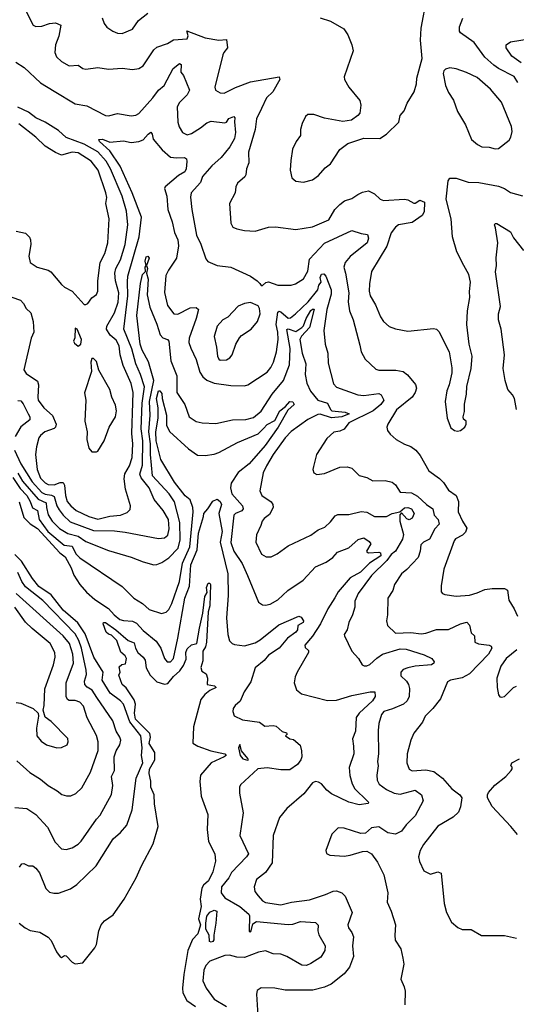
# Model space of a CAD drawing. Extents: x 1246230 to 1426786, y 660032 to 763141.
# Tile 500 of 566: x 1342157 to 1345444, y 736619 to 743131. Entities that reach past the tile are written whole.
import ezdxf

# ---------------------------------------------------------------- set-up
doc = ezdxf.new("R2010")
doc.units = 0

msp = doc.modelspace()

# ---------------------------------------------------------------- linework, layer by layer
at = {"layer": '0CON10XD'}
for points in [[(1344146.4, 743143.6), (1344215, 743122.5), (1344301.7, 743071.7), (1344330, 743030), (1344355.7, 742965), (1344364.2, 742925), (1344304.1, 742754.1), (1344308, 742735), (1344335.9, 742685.9), (1344407.3, 742597.3), (1344416, 742565), (1344407.3, 742512.7), (1344395, 742496.7), (1344353.6, 742466.4), (1344295, 742456.7), (1344175, 742480), (1344105, 742503.8), (1344065, 742503.3), (1344048.3, 742491.7), (1344026, 742444), (1344016.7, 742405), (1344016.2, 742365), (1343986.2, 742325), (1343963.8, 742275), (1343951.2, 742198.8), (1343948, 742135), (1343957.5, 742085), (1343984.1, 742064.1), (1344035, 742056.7), (1344095, 742071.2), (1344135, 742100), (1344178.8, 742151.2), (1344213.2, 742176.8), (1344277, 742273), (1344328.6, 742311.4), (1344435, 742347.5), (1344540, 742345), (1344585, 742373.8), (1344665.8, 742454.2), (1344675, 742497.5), (1344701.2, 742528.8), (1344720.7, 742579.3), (1344766.9, 742655), (1344783, 742707), (1344784.5, 742745.5), (1344820.8, 742875), (1344810, 742995), (1344814.4, 743075), (1344852.5, 743275)], [(1342200.8, 743185), (1342245.8, 743095.8), (1342265, 743086.2), (1342305, 743089.2), (1342355, 743105.7), (1342395, 743110), (1342430, 743095), (1342417.1, 743022.9), (1342394.7, 742965), (1342389.6, 742915), (1342400, 742885), (1342434.5, 742854.5), (1342485, 742826), (1342545, 742830), (1342575, 742809.2), (1342595, 742803.1), (1342675, 742815.7), (1342745, 742804), (1342835, 742810.9), (1342905, 742802.5), (1342945, 742808.5), (1342973.9, 742826.1), (1343045, 742931.4), (1343065, 742948.9), (1343135, 742973.5), (1343175, 742997.5), (1343266.7, 743005), (1343273.3, 743025), (1343263.3, 743056.7), (1343385, 743010.6), (1343475, 742996.2), (1343525, 743000), (1343532, 742945), (1343507.5, 742915), (1343502.1, 742897.9), (1343447.8, 742685), (1343452.2, 742665), (1343485, 742646.8), (1343510, 742645), (1343585, 742682.9), (1343685, 742721.2), (1343875, 742753.8), (1343879.2, 742735), (1343832.3, 742655), (1343791.1, 742615), (1343757.2, 742542.8), (1343725.4, 742475), (1343716.2, 742405), (1343671.6, 742255), (1343673.8, 742185), (1343658.5, 742145), (1343654.5, 742105), (1343648, 742092), (1343599.4, 742050.6), (1343588.5, 742025), (1343582.5, 741985), (1343545.6, 741915), (1343554.2, 741785), (1343568.8, 741758.8), (1343595, 741747.1), (1343645, 741737.1), (1343715, 741731.4), (1343805, 741758.6), (1343850.5, 741760.5), (1343985, 741743.1), (1344095, 741760.4), (1344203.6, 741806.4), (1344242.5, 741875), (1344275, 741908), (1344307.3, 741932.7), (1344355, 741947.5), (1344395.8, 741974.2), (1344425, 741991.2), (1344465, 741998.8), (1344505, 741980), (1344543.8, 741945), (1344565, 741935.7), (1344705, 741943.8), (1344725, 741940), (1344765, 741916.7), (1344775, 741916.7), (1344805, 741936.7), (1344836.7, 741925), (1344835, 741860), (1344820, 741835), (1344755, 741789.4), (1344665, 741773.3), (1344645, 741758.6), (1344615, 741721.2), (1344587.2, 741632.8), (1344484.5, 741465), (1344471.5, 741385), (1344470.4, 741335), (1344477.8, 741305), (1344513.1, 741245), (1344545, 741165.7), (1344565, 741135.6), (1344602.7, 741102.7), (1344645, 741085.6), (1344725, 741070.6), (1344895, 741088.6), (1344915, 741084), (1344931.7, 741068.3), (1345000, 740935), (1345018.3, 740828.3), (1345018.1, 740795), (1344999.2, 740715), (1344983.2, 740676.8), (1344972, 740605), (1344985.9, 740495.9), (1345011.3, 740431.3), (1345035, 740413.8), (1345055, 740408.8), (1345075, 740413.8), (1345102.5, 740435), (1345112.5, 740455), (1345112.5, 740475), (1345095, 740490), (1345092.5, 740505), (1345100.7, 740539.3), (1345101.2, 740588.8), (1345114, 740655), (1345116.1, 740706.1), (1345144.3, 740825), (1345151.4, 740905), (1345131.9, 740985), (1345115.6, 741115), (1345120, 741205), (1345137, 741293), (1345134.3, 741334.3), (1345140.5, 741395), (1345128.8, 741445), (1345096.5, 741505), (1345051.1, 741595), (1345020.9, 741695), (1345013.1, 741815), (1344979.6, 741945), (1344994, 742065), (1345005, 742083.8), (1345045, 742083.3), (1345125.7, 742055.7), (1345195, 742054), (1345325, 742029.2), (1345365, 742015.7), (1345405, 741987.5), (1345485, 741965.8)], [(1342702.7, 743142.7), (1342716.9, 743105), (1342735, 743081.4), (1342774.6, 743054.6), (1342805, 743042.5), (1342835, 743040.5), (1342905, 743068), (1342944.4, 743125.6), (1343005.3, 743174.7)], [(1345454.1, 742715), (1345429.1, 742755), (1345325, 742808.4), (1345295, 742830.7), (1345235, 742883.6), (1345165, 742980), (1345075, 743044.2), (1345067.5, 743055), (1345068.1, 743085), (1345089.3, 743140.7)], [(1345475.9, 742845), (1345415, 742890.5), (1345376.7, 742945), (1345376.2, 742965), (1345405, 742984), (1345555, 743008.5)], [(1342130.9, 742850.9), (1342187.3, 742815), (1342295, 742713.1), (1342385, 742658.9), (1342525, 742574.6), (1342602, 742562), (1342725, 742497.3), (1342745, 742494.6), (1342805, 742510.6), (1342895, 742494.5), (1342925, 742500.5), (1342945, 742511.4), (1343039.4, 742615), (1343075, 742664.3), (1343113.7, 742696.3), (1343172.6, 742807.4), (1343215, 742841.2), (1343226.2, 742835), (1343224.4, 742785), (1343241.7, 742761.7), (1343280.8, 742665), (1343266.7, 742635), (1343216, 742584), (1343199.7, 742555), (1343204.2, 742454.2), (1343211.8, 742421.8), (1343234.6, 742384.6), (1343265, 742369.6), (1343295, 742378.4), (1343353.1, 742416.9), (1343395, 742448.2), (1343425, 742460.9), (1343515, 742450), (1343525, 742454.2), (1343541.5, 742478.5), (1343575, 742491.9), (1343582.2, 742482.2), (1343579.1, 742455), (1343585.9, 742385), (1343578.6, 742345), (1343548.9, 742291.1), (1343490.3, 742219.8), (1343428.5, 742165), (1343367.5, 742095), (1343354.4, 742055), (1343292.9, 741985), (1343288, 741958), (1343295.6, 741875), (1343326.5, 741705), (1343357, 741647), (1343389.5, 741549.5), (1343401.7, 741531.7), (1343464.4, 741504.4), (1343555, 741494.2), (1343685, 741435.8), (1343730, 741405), (1343745.8, 741385.8), (1343755, 741373.3), (1343765, 741373.3), (1343786.2, 741393.8), (1343802.9, 741397.1), (1343865, 741374.2), (1343955, 741376.2), (1343982.5, 741385), (1344035, 741416.2), (1344065, 741468.8), (1344075, 741546.9), (1344175, 741654.1), (1344355, 741737.5), (1344416.3, 741716.3), (1344459.3, 741709.3), (1344466.7, 741686.7), (1344456.2, 741655), (1344344.7, 741565), (1344311.5, 741525), (1344302.5, 741495), (1344314.6, 741454.6), (1344336, 741325), (1344332.1, 741265), (1344339.1, 741205), (1344363.3, 741145), (1344408.6, 740978.6), (1344417.3, 740935), (1344444.4, 740885), (1344515, 740820), (1344535, 740813.3), (1344647.1, 740812.9), (1344695, 740804.3), (1344723.2, 740783.2), (1344777.7, 740717.7), (1344782.9, 740695), (1344775.5, 740665), (1344754.4, 740635), (1344650.2, 740549.8), (1344593.1, 740455), (1344587.1, 740435), (1344591.4, 740415), (1344609.3, 740389.3), (1344649.2, 740355), (1344703.4, 740323.4), (1344745, 740308.5), (1344779.4, 740285), (1344807.8, 740247.8), (1344865, 740146.2), (1344935.5, 740095.5), (1344961.1, 740071.1), (1344995, 740020), (1345046, 739985), (1345060.8, 739945), (1345060, 739875), (1345087.1, 739815), (1345117.5, 739767.5), (1345108.6, 739741.4)], [(1345305, 742276.2), (1345325, 742278.8), (1345396.4, 742333.6), (1345408.6, 742355), (1345417.4, 742392.6), (1345412.5, 742425), (1345346.7, 742586.7), (1345272.6, 742672.6), (1345185, 742749.5), (1345115, 742782.9), (1345045, 742806.9), (1345005, 742812), (1344975.9, 742804.1), (1344965, 742792.5), (1344960, 742775), (1344974.3, 742695), (1344995, 742650), (1345029.1, 742599.1), (1345054.5, 742524.5), (1345108.6, 742435), (1345147.9, 742337.9), (1345186.7, 742305), (1345215, 742290.8), (1345265, 742288), (1345305, 742276.2)], [(1342054.4, 741314.4), (1342162.5, 741275), (1342182, 741255), (1342201.2, 741221.2), (1342231.4, 741191.4), (1342247.3, 741135), (1342250.8, 741065), (1342234.4, 741025.6), (1342185.8, 740815), (1342200.7, 740790.7), (1342275, 740741.2), (1342282.5, 740715), (1342276.9, 740635), (1342280.8, 740615), (1342316.2, 740565), (1342373.6, 740513.6), (1342398.5, 740455), (1342394.6, 740435.4), (1342385, 740426.7), (1342324.2, 740405), (1342295, 740380), (1342284.4, 740365), (1342267.8, 740305), (1342262.5, 740255), (1342273.8, 740156.2), (1342295, 740099.6), (1342325, 740068.1), (1342345, 740056.2), (1342385.8, 740054.2), (1342425, 740070), (1342445, 740069.2), (1342455, 740052.5), (1342459.7, 739985), (1342471.7, 739945), (1342495, 739914.7), (1342530.8, 739885), (1342615, 739845.2), (1342675, 739828.4), (1342755, 739846.5), (1342825, 739853.9), (1342868.5, 739871.5), (1342889.1, 739890.9), (1342891.1, 739915), (1342858.7, 740025), (1342848.2, 740095), (1342853.5, 740126.5), (1342885, 740180), (1342902.2, 740235), (1342905.2, 740325), (1342899.8, 740395), (1342907.2, 740597.2), (1342908.7, 740665), (1342896.2, 740725), (1342842.6, 740845), (1342822.5, 740915), (1342814.7, 740975), (1342795, 741011.8), (1342755.5, 741045.5), (1342731.6, 741085), (1342734.7, 741105), (1342785, 741192.2), (1342808.1, 741261.9), (1342812.6, 741325), (1342790.7, 741405), (1342786, 741455), (1342794.2, 741485), (1342825, 741543.3), (1342855.6, 741645), (1342872.2, 741775), (1342865.3, 741864.8), (1342835.6, 741965), (1342757.5, 742145), (1342729.5, 742195), (1342675, 742256.6), (1342585, 742307.5), (1342465, 742351.9), (1342415, 742398.9), (1342325, 742454.3), (1342265, 742482.9), (1342215, 742519.1), (1342145, 742552.7)], [(1342135, 741732), (1342195, 741720), (1342221.7, 741691.7), (1342229.2, 741675), (1342230.6, 741645), (1342217.5, 741567.5), (1342226.7, 741525), (1342273.4, 741493.4), (1342345.5, 741475.5), (1342364.5, 741464.5), (1342435, 741378.8), (1342455, 741361.2), (1342505.8, 741335.8), (1342585, 741247.5), (1342595, 741247.5), (1342607.5, 741255), (1342635, 741292.5), (1342665, 741313.3), (1342674, 741335), (1342674.5, 741405), (1342689.5, 741525), (1342721.1, 741585), (1342740.6, 741655), (1342748.9, 741815), (1342727.8, 741915), (1342733.1, 741955), (1342726.7, 741986.7), (1342675.9, 742135), (1342630.4, 742195), (1342545, 742250.3), (1342505, 742255.4), (1342434.3, 742235.7), (1342395, 742251.8), (1342325, 742295.6), (1342264, 742355), (1342151.5, 742441.5)], [(1342123.4, 740285), (1342165, 740194.6), (1342240.5, 740075), (1342305, 740003.2), (1342325, 739992.7), (1342367.1, 739987.1), (1342385, 739978.2), (1342404, 739915), (1342418.3, 739888.3), (1342444.3, 739854.3), (1342490.8, 739810.8), (1342645, 739752.7), (1342785, 739749.8), (1342855, 739741.9), (1343075, 739699.6), (1343116, 739705), (1343137.5, 739722.5), (1343146.3, 739763.7), (1343142.6, 739825), (1343106, 739886), (1343046.6, 739956.6), (1343013.2, 740035), (1342961.6, 740101.6), (1342952.7, 740125), (1342970.3, 740185), (1342971.9, 740345), (1342961, 740425), (1342968.5, 740595), (1342983.1, 740703.1), (1342956.7, 740785), (1342925.2, 740855), (1342900.6, 740955), (1342847.1, 741085), (1342873.6, 741305), (1342871.9, 741398.1), (1342873.3, 741435), (1342948.3, 741695), (1342963.8, 741825), (1342901.7, 741985), (1342821.3, 742161.3), (1342754, 742264), (1342685.6, 742325), (1342680.9, 742339.1), (1342705, 742341.8), (1342755, 742320.6), (1342845, 742329.1), (1342895, 742318.1), (1342945, 742325.8), (1342975, 742337.1), (1343006.9, 742375), (1343025, 742386.7), (1343034.4, 742375), (1343041.7, 742341.7), (1343100.9, 742270.9), (1343155, 742221.9), (1343195, 742218.5)], [(1343195, 742218.5), (1343248.6, 742218.6), (1343261.7, 742211.7), (1343264.3, 742194.3), (1343259.3, 742145), (1343249.3, 742125), (1343208.3, 742101.7), (1343121.1, 742025), (1343116.7, 742015), (1343131.1, 741965), (1343136.8, 741875), (1343165.9, 741795), (1343182.7, 741722.7), (1343204.6, 741675), (1343208.9, 741635), (1343195.6, 741554.4), (1343141.5, 741475), (1343125, 741438.8), (1343115.8, 741325.8), (1343135, 741241.2), (1343176.7, 741185), (1343205, 741184.5), (1343285, 741226.1), (1343325, 741228.1), (1343340.6, 741215), (1343325.9, 741155), (1343278.9, 741025), (1343277.1, 740995), (1343289.5, 740959.5), (1343325, 740884.2), (1343350.5, 740800.5), (1343369.4, 740769.4), (1343395, 740746.2), (1343445, 740726.4), (1343555, 740711.4), (1343645, 740710), (1343667.5, 740715), (1343795, 740800), (1343819.9, 740830.1), (1343837.5, 740865), (1343856, 740934), (1343867.1, 741015), (1343866.7, 741065), (1343855.1, 741115), (1343865, 741197.1), (1343875, 741203.5), (1343885, 741197.9), (1343935, 741156.4), (1343950.1, 741159.9), (1343982.2, 741185), (1344067.2, 741265), (1344130, 741345), (1344138, 741375), (1344153.1, 741395), (1344145.7, 741425), (1344155, 741448.9), (1344169.7, 741449.8), (1344183.2, 741435), (1344218.8, 741345), (1344217.8, 741315), (1344190.5, 741215), (1344170.4, 741075), (1344179.6, 740985), (1344195.7, 740925), (1344198.9, 740858.9), (1344235, 740722), (1344255, 740700.5), (1344395, 740650.4), (1344435.5, 740645.5), (1344535, 740659.6), (1344550, 740650), (1344567.5, 740615), (1344547.9, 740585), (1344496.1, 740545), (1344335.7, 740465), (1344305, 740423.3), (1344275, 740409.5), (1344237, 740403), (1344189.1, 740360.9), (1344122, 740255), (1344101.2, 740175), (1344096.7, 740155), (1344103.8, 740135), (1344123.9, 740123.9), (1344175, 740130), (1344275, 740170.6), (1344325, 740174.4), (1344355, 740164.4), (1344405, 740116.7), (1344455, 740103.3), (1344495, 740081.2), (1344575, 740082.9), (1344622.2, 740072.2), (1344644.2, 740055), (1344675.5, 740005.5), (1344751, 740001), (1344790.1, 739980.1), (1344849.4, 739925), (1344891.9, 739895), (1344900.6, 739855), (1344926.9, 739825), (1344932.7, 739795), (1344905.3, 739764.7), (1344869.4, 739695), (1344828.8, 739675), (1344813, 739657), (1344807.5, 739615), (1344794.2, 739575), (1344720, 739495), (1344684.1, 739465.9), (1344637.8, 739395), (1344626.7, 739355), (1344593.8, 739305), (1344590.8, 739195), (1344584.2, 739154.2), (1344592, 739125), (1344644.5, 739074.5), (1344745, 739078.2), (1344815, 739069.3), (1344845, 739072.5), (1344915, 739098.1), (1344995, 739096.9), (1345075, 739134.5), (1345115.6, 739145.6), (1345135, 739127.5), (1345145.7, 739075), (1345167.5, 739055), (1345169.4, 739015), (1345192.9, 739002.9), (1345264.5, 738994.5), (1345277.3, 738987.3), (1345281.9, 738975), (1345259.6, 738935), (1345135.1, 738804.9), (1345085, 738777.1), (1345007.7, 738762.3), (1344988.9, 738751.1), (1344941.7, 738638.3), (1344891.9, 738575), (1344841.4, 738525), (1344822, 738485), (1344766.8, 738413.2), (1344746.7, 738366.7), (1344720.6, 738275), (1344719.4, 738215), (1344734.5, 738174.5), (1344755, 738163.1), (1344845, 738169.7), (1344897.7, 738157.7), (1344954.7, 738114.7), (1345016.9, 738045), (1345071.2, 738005), (1345084, 737985), (1345075.6, 737925.6), (1345060.5, 737889.5), (1345025, 737857.1), (1344925, 737797.5), (1344828.9, 737675), (1344806.7, 737635), (1344796.9, 737595), (1344803.4, 737563.4), (1344832.7, 737502.7), (1344875, 737480), (1344925, 737494), (1344946.9, 737486.9), (1344965.8, 737285), (1344981.2, 737225), (1345015, 737162.5), (1345056.4, 737126.4), (1345085, 737113.8), (1345145, 737113.3), (1345213.6, 737073.6), (1345365, 737073.3), (1345445, 737056.7)], [(1345445, 740552.5), (1345431.9, 740625), (1345419.5, 740649.5), (1345388.6, 740685), (1345371.1, 740745), (1345356.9, 740825), (1345365.5, 740914.5), (1345343.5, 741083.5), (1345325.9, 741145), (1345326.2, 741185), (1345338.2, 741235), (1345307, 741463), (1345312.7, 741505), (1345309.5, 741555), (1345322.5, 741655), (1345307.1, 741755), (1345300.6, 741775), (1345305, 741783.8), (1345315, 741784.2), (1345405, 741727.1), (1345425, 741689.4), (1345490.6, 741605)], [(1342145, 740131), (1342175, 740080), (1342279.1, 739959.1), (1342332.2, 739935), (1342335.5, 739905.5), (1342345, 739856.5), (1342371.7, 739815), (1342420.3, 739765), (1342475, 739731.7), (1342544.6, 739714.6), (1342595, 739679.1), (1342745, 739620.8), (1342895, 739576.2), (1342975, 739544.4), (1343045, 739525.7), (1343065, 739527.5), (1343098, 739542), (1343145, 739572.2), (1343205.2, 739635), (1343218.4, 739691.6), (1343218.3, 739805), (1343182.1, 739942.1), (1343146.7, 739995), (1343035.9, 740115), (1343023.7, 740256.3), (1343022.3, 740325), (1343011.3, 740405), (1343021.2, 740515), (1343017.3, 740605), (1343045.1, 740745.1), (1343008.8, 740868.8), (1342967.4, 740945), (1342955.2, 740985), (1342932.8, 741175), (1342957.4, 741387.4), (1342970, 741445), (1342990, 741465), (1342988.8, 741495), (1342993.8, 741505), (1342988.5, 741535), (1342995, 741562.5), (1343005, 741566.5), (1343014.3, 741554.3), (1342997.5, 741505), (1343003.3, 741485), (1342996.7, 741455), (1343007.1, 741415), (1343000.9, 741310.9), (1343019.3, 741229.3), (1343065, 741118), (1343086.2, 741046.2), (1343105, 741026.4), (1343135.3, 741015.3), (1343145.4, 741005), (1343156.7, 740875), (1343198.3, 740775), (1343198.1, 740665), (1343250, 740585), (1343280, 740505), (1343325, 740474.2), (1343364.4, 740464.4), (1343455, 740460.5), (1343565, 740484.4), (1343655, 740486.9), (1343705, 740500), (1343755, 740541.5), (1343829.2, 740655), (1343904.3, 740745.7), (1343942.3, 740847.7)], [(1343485, 740879.4), (1343525, 740880.9), (1343547.1, 740895), (1343563.1, 740915), (1343588.1, 740985), (1343612.1, 741027.9), (1343625, 741042.9), (1343688.6, 741085), (1343730.8, 741135), (1343748.8, 741185), (1343745, 741220), (1343735, 741237.5), (1343685, 741260), (1343645, 741254), (1343603.7, 741236.3), (1343535, 741164), (1343502.5, 741145), (1343463.5, 741105), (1343443.4, 741035), (1343460.9, 740965), (1343467.1, 740905), (1343474.3, 740885), (1343485, 740879.4)], [(1343942.3, 740847.7), (1343946.6, 740956.6), (1343925, 741082), (1343935, 741086), (1343985, 741069.8), (1344023.8, 741096.2), (1344035, 741106.9), (1344052.4, 741155), (1344085, 741207.2), (1344095, 741216.2), (1344107.1, 741217.1), (1344076.2, 741095), (1344021.8, 741038.2), (1344012.3, 741015), (1344026, 740925), (1344051.1, 740855), (1344046.1, 740785), (1344057.5, 740727.5), (1344081.5, 740675), (1344131.1, 740615), (1344194.9, 740594.9), (1344213.8, 740553.8), (1344224.1, 740545), (1344311.2, 740535), (1344337.1, 740525), (1344289.5, 740505), (1344221.9, 740498.1), (1344145, 740522), (1344129.5, 740520.5), (1344065, 740486.2), (1343955, 740408.5), (1343915, 740364.5), (1343833.8, 740255), (1343789.8, 740180.2), (1343769.4, 740135), (1343745.8, 740015), (1343760.8, 739985), (1343822.4, 739942.4), (1343832.7, 739925), (1343833.8, 739905), (1343811.2, 739858.8), (1343775, 739832.5), (1343761.4, 739815), (1343754.3, 739785), (1343724.2, 739725), (1343719.2, 739675), (1343757.1, 739595), (1343788.9, 739578.9), (1343820.7, 739579.3), (1343862, 739598), (1343935, 739651.1), (1344085, 739721.1), (1344132.5, 739757.5), (1344176, 739775), (1344215, 739810.8), (1344245, 739848.8), (1344262.5, 739857.5), (1344335, 739858.9), (1344417.8, 739877.8), (1344455, 739874.6), (1344505, 739845.5), (1344584.3, 739845.7), (1344623.3, 739865), (1344673.3, 739876.7), (1344705, 739903.1), (1344725, 739905.3), (1344750, 739895), (1344767.2, 739865), (1344755, 739833.1), (1344735, 739822.5), (1344720.5, 739830.5), (1344685, 739870), (1344673, 739857), (1344673.6, 739813.6), (1344697, 739727), (1344690.3, 739695), (1344645, 739616.5), (1344616.4, 739593.6), (1344587.9, 739555), (1344485.8, 739454.2), (1344398, 739335), (1344375.9, 739285.9), (1344375.6, 739245.6), (1344360.9, 739195), (1344335.6, 739145), (1344324.3, 739095), (1344304, 739065), (1344306.2, 739055), (1344354.5, 738954.5), (1344400, 738905), (1344424.4, 738864.4), (1344437.3, 738857.3), (1344455, 738856.9), (1344475, 738865.6), (1344521, 738909), (1344559.2, 738935), (1344675, 738970.5), (1344715, 738967.2), (1344835, 738929.2), (1344884, 738905), (1344901.2, 738885), (1344898.8, 738875), (1344882.5, 738865), (1344775.3, 738855.3), (1344725, 738844), (1344695, 738832.5), (1344678.9, 738815), (1344680.6, 738790.6), (1344717, 738757), (1344731.1, 738735), (1344737, 738707), (1344735.5, 738655), (1344721.8, 738625), (1344697.5, 738605), (1344625, 738572.6), (1344567.5, 738555), (1344551.5, 738535), (1344533.3, 738475), (1344529.1, 738429.1), (1344531.2, 738275), (1344526.2, 738225), (1344530.7, 738195), (1344520.9, 738135), (1344522, 738102), (1344537.1, 738075), (1344585, 738038.5), (1344634.7, 738014.7), (1344675, 738009.2), (1344775, 738035.5), (1344815.7, 738005), (1344827.5, 737965), (1344774.6, 737865), (1344715, 737805.6), (1344684.4, 737765), (1344645, 737743.8), (1344592.6, 737752.6), (1344535, 737792.9), (1344485, 737786.2), (1344445, 737751.2), (1344415, 737747.5), (1344304.2, 737784.2), (1344265, 737786.2), (1344224, 737745), (1344182.5, 737635), (1344187, 737617), (1344210, 737605), (1344305, 737598), (1344345, 737604.2), (1344425, 737629.2), (1344455, 737631.2), (1344486.2, 737615), (1344525, 737558), (1344566.9, 737475), (1344594.1, 737355.9), (1344589.4, 737295), (1344615.8, 737235), (1344644, 737145), (1344639.2, 737075), (1344642.9, 737042.9), (1344678.8, 736985), (1344694, 736925), (1344700, 736885), (1344680, 736785), (1344702.5, 736735), (1344707.5, 736705), (1344706.7, 736615)], [(1342545, 740972.5), (1342562.5, 740985), (1342566.2, 741015), (1342537.5, 741085), (1342525, 741090), (1342523, 741027), (1342513.3, 741005), (1342520.7, 740990.7), (1342545, 740972.5)], [(1342665, 740273.3), (1342675, 740277.5), (1342716.7, 740345), (1342750, 740435), (1342792.5, 740505), (1342799.2, 740545), (1342792.1, 740582.1), (1342767.5, 740635), (1342753.8, 740685), (1342682.3, 740812.3), (1342665, 740870), (1342645, 740890), (1342635, 740890), (1342627.5, 740865), (1342632.5, 740805), (1342587, 740663), (1342595.7, 740615), (1342587.5, 740475), (1342604, 740405), (1342602, 740355), (1342615, 740297.5), (1342635, 740273.3), (1342665, 740273.3)], [(1342527.9, 739597.9), (1342555, 739570.8), (1342835, 739382.2), (1342912.5, 739305), (1342969.2, 739269.2), (1343015, 739229.4), (1343095, 739204.4), (1343126.6, 739213.4), (1343145, 739230.6), (1343165, 739269.2), (1343214.8, 739415.2), (1343233.8, 739536.2), (1343282.9, 739645), (1343305.3, 739875), (1343302.9, 739905), (1343286.4, 739955), (1343252.8, 739982.8), (1343181.3, 740071.3), (1343091.8, 740221.8), (1343060, 740345), (1343058.3, 740405), (1343073.1, 740495), (1343073.4, 740565), (1343062.1, 740625), (1343075, 740675.5), (1343085, 740676.9), (1343098.5, 740658.5), (1343099.5, 740625), (1343128.9, 740515), (1343129.5, 740449.5), (1343147.8, 740407.8), (1343275, 740292), (1343335, 740250.3), (1343385, 740248.7), (1343445, 740256.8), (1343475, 740267.5), (1343599.4, 740335), (1343735, 740392.1), (1343771.9, 740428.1), (1343795, 740454.4), (1343845, 740481.2), (1343880, 740545), (1343916.9, 740573.1), (1343945, 740606.4), (1343965, 740604.5), (1343972.8, 740585), (1343931, 740549), (1343868.4, 740435), (1343782.1, 740315), (1343676.1, 740193.9), (1343602.9, 740137.1), (1343556, 740065), (1343553.1, 740035), (1343561.6, 739995), (1343631.1, 739915), (1343636.9, 739895), (1343626.8, 739883.2), (1343585, 739866), (1343575, 739854), (1343555, 739673.8), (1343574.8, 739615), (1343629.2, 739535), (1343664.1, 739455), (1343738.7, 739278.7), (1343765, 739260.8), (1343785, 739258), (1343815, 739265.8), (1343865, 739293.1), (1343931.1, 739355), (1344033.5, 739425), (1344115, 739512.9), (1344185, 739543.8), (1344230, 739575), (1344260.6, 739609.4), (1344335, 739637.1), (1344396.8, 739693.2), (1344435, 739704.7), (1344470.8, 739680.8), (1344480.9, 739665), (1344452.5, 739615), (1344455, 739610.6), (1344465.3, 739605.3), (1344535, 739610), (1344545.6, 739605), (1344547.9, 739585), (1344473.1, 739536.9), (1344412.8, 739477.2), (1344345, 739439.6), (1344265, 739346.4), (1344243, 739307), (1344197.6, 739235), (1344148.6, 739135), (1344095.5, 739054.5), (1344044, 738995), (1344047.7, 738977.7), (1344068.1, 738958.1), (1344068.1, 738945), (1343992.7, 738815), (1343980.6, 738785), (1343974.4, 738744.4), (1343988.9, 738698.9), (1344022.8, 738672.8), (1344195, 738628), (1344255, 738630.5), (1344355, 738660.3), (1344475.7, 738685.7), (1344506.7, 738685), (1344510.8, 738655), (1344491.9, 738625), (1344404.9, 738545.1), (1344384.9, 738515.1), (1344379.8, 738425), (1344360, 738375), (1344366, 738326), (1344368.9, 738275), (1344337.9, 738185), (1344341.3, 738131.3), (1344357.5, 738077.5), (1344374.5, 738045), (1344457.5, 737965), (1344466, 737955), (1344463.8, 737946.2), (1344405, 737938.2), (1344335, 737954.8), (1344221.3, 738011.3), (1344190.5, 738035), (1344155, 738076.7), (1344135, 738088.9), (1344115, 738091.9), (1344095, 738084), (1344038.7, 738011.3), (1343925.8, 737914.2), (1343877.5, 737855), (1343833.8, 737736.2), (1343828.9, 737555), (1343785, 737490), (1343724.3, 737445), (1343708.6, 737395), (1343712.5, 737365), (1343735.4, 737335.4), (1343764, 737304), (1343785, 737292.5), (1343885, 737277.2), (1343955.9, 737294.1), (1344075, 737310), (1344182, 737345), (1344231.8, 737368.2), (1344255, 737369.6), (1344290, 737355), (1344311.4, 737335), (1344357.6, 737225), (1344328.6, 737145), (1344332.5, 737125), (1344354.6, 737094.6), (1344365.6, 737065), (1344360, 737005), (1344367.5, 736935), (1344340.6, 736865), (1344305, 736821.1), (1344218.4, 736751.6), (1344175, 736732.1), (1344097.8, 736712.2), (1343915, 736713.1), (1343845, 736725.8), (1343755, 736727.5), (1343730, 736710), (1343724.2, 736685.8), (1343733.6, 736545)], [(1342145, 740611.5), (1342165, 740609.6), (1342181.2, 740591.2), (1342212.7, 740525), (1342225.4, 740505), (1342223.5, 740485), (1342165, 740438.4), (1342127.1, 740375)], [(1342112.6, 740102.6), (1342161.2, 740031.2), (1342205.1, 739985.1), (1342227.2, 739945), (1342241.5, 739901.5), (1342275.2, 739885.2), (1342286.1, 739826.1), (1342343.7, 739745), (1342452.7, 739655), (1342505, 739649.7), (1342527.9, 739597.9)], [(1342153.1, 739943.1), (1342185, 739838.5), (1342227.1, 739797.1), (1342275.1, 739765.1), (1342424, 739604), (1342459.5, 739579.5), (1342499, 739505), (1342515, 739457.5), (1342555, 739395.6), (1342600, 739345), (1342655, 739296.7), (1342745, 739236.5), (1342782.4, 739195), (1342820, 739165), (1342845, 739156.7), (1342905, 739152.1), (1342929.6, 739139.6), (1342975, 739090.9), (1343061.4, 739021.4), (1343091.2, 738975), (1343114.7, 738905), (1343133.5, 738883.5), (1343155, 738884.5), (1343175, 738905.8), (1343205, 739040.8), (1343251, 739305), (1343282.3, 739385), (1343290.3, 739525), (1343331.4, 739625), (1343340.1, 739735), (1343374.3, 739844.3), (1343375.3, 739865), (1343403.5, 739895), (1343435, 739945.6), (1343465, 739959.1), (1343485, 739945.3), (1343492.2, 739925), (1343474.4, 739865), (1343498.1, 739745), (1343484.4, 739675), (1343534.3, 739465), (1343536.9, 739323.1), (1343525.8, 739175), (1343534.7, 739065), (1343545, 739022.5), (1343562.5, 739005), (1343578.6, 738998.6), (1343645, 738990.4), (1343715, 739009.5), (1343749.6, 739030.4), (1343872, 739128), (1344005, 739186.2), (1344019.7, 739179.8), (1344034.5, 739155), (1344032.9, 739145), (1343998.9, 739125), (1343995.6, 739095), (1343985, 739080), (1343928.9, 739041.1), (1343875, 738973.3), (1343805, 738927.7), (1343776.4, 738893.6), (1343715.5, 738845), (1343687.6, 738752.4), (1343643.2, 738685), (1343615.9, 738624.1), (1343583.8, 738595), (1343571.2, 738575), (1343568.8, 738555), (1343577.7, 738527.7), (1343630.9, 738500.9), (1343745, 738484), (1343779.3, 738459.3), (1343835, 738463.6), (1343855, 738458.9), (1343895, 738422.5), (1343923.3, 738415), (1343926.7, 738405), (1343917.5, 738395), (1343945, 738374.4), (1343970, 738370), (1344012.5, 738332.5), (1344022.5, 738295), (1344024.1, 738255.9), (1344018.6, 738235), (1343996.6, 738205), (1343945, 738169.6), (1343885, 738169.7), (1343795, 738183.3), (1343734.4, 738175.6), (1343618.8, 738071.2), (1343612.5, 738055), (1343612.9, 738015), (1343637.3, 737885), (1343614.4, 737735), (1343671.2, 737615), (1343658.5, 737595), (1343558.5, 737491.5), (1343542.2, 737455), (1343492.5, 737395), (1343491.8, 737355), (1343515, 737322.7), (1343614.6, 737265), (1343674.3, 737215), (1343678.8, 737205), (1343675, 737100), (1343685, 737097.5), (1343688.8, 737105), (1343699.5, 737150.5), (1343725, 737165.7), (1343933.8, 737146.2), (1343965, 737148.8), (1344015, 737167.5), (1344115, 737160), (1344132.9, 737142.9), (1344129.6, 737105), (1344137.6, 737077.6), (1344180, 737005), (1344176.7, 736975), (1344150.1, 736929.9), (1344085, 736887.9), (1344055, 736876.2), (1344025, 736877.5), (1343924.6, 736934.6), (1343885, 736950.9), (1343835, 736953.2), (1343785, 736971.8), (1343736.9, 736963.1), (1343645, 736928.4), (1343595, 736930.5), (1343545, 736944.5), (1343515, 736941.9), (1343415, 736904.4), (1343388.9, 736875), (1343376.2, 736845), (1343368.9, 736775), (1343390.4, 736725), (1343445, 736652.1), (1343525.6, 736605)], [(1345108.6, 739741.4), (1345087.9, 739722.1), (1345042.4, 739697.6), (1345032.9, 739685), (1344963.4, 739496.6), (1344945.9, 739385.9), (1344947.7, 739347.7), (1344955.9, 739335.9), (1344970.3, 739330.3), (1345045, 739319.2), (1345134.3, 739325.7), (1345185, 739339.4), (1345235, 739362.5), (1345285, 739370), (1345365, 739368.9), (1345385, 739358.8), (1345395, 739292.5), (1345430, 739235), (1345450.8, 739185)], [(1342155.8, 737525), (1342171.9, 737548.1), (1342185, 737550), (1342215, 737534.2), (1342245, 737534), (1342265, 737519.2), (1342287.6, 737487.6), (1342331.5, 737385), (1342355, 737360.8), (1342383, 737353), (1342415, 737354.4), (1342493.6, 737383.6), (1342535, 737410.8), (1342664.6, 737535.4), (1342775, 737714.2), (1342825, 737755.7), (1342866, 737804), (1342901.8, 737905), (1342928.9, 738115), (1342972.1, 738215), (1342962.5, 738265), (1342967.9, 738315), (1342958.3, 738395), (1342886.5, 738486.5), (1342844.2, 738605), (1342825, 738626.4), (1342756.8, 738676.8), (1342702.8, 738762.8), (1342709.3, 738815), (1342647.6, 738915), (1342590.3, 739070.2), (1342542.2, 739142.2), (1342446, 739225), (1342365, 739326.6), (1342285, 739383.1), (1342241.9, 739435), (1342169.7, 739549.7), (1342125, 739593.1)], [(1342125, 737920.6), (1342204.2, 737914.2), (1342263.8, 737873.8), (1342340.6, 737790.6), (1342391.2, 737691.2), (1342435, 737648.1), (1342465, 737642.2), (1342505, 737652.7), (1342545, 737677.5), (1342565, 737698.1), (1342665, 737842.9), (1342690.7, 737869.3), (1342765, 738006.2), (1342773.4, 738065), (1342764.6, 738124.6), (1342785.5, 738164.5), (1342783.5, 738255), (1342795, 738294.2), (1342819.1, 738335), (1342826.4, 738365), (1342821.2, 738385), (1342796.4, 738426.4), (1342773.3, 738493.3), (1342668.3, 738648.3), (1342636.9, 738696.9), (1342605, 738715.3), (1342587.8, 738735), (1342586.7, 738755), (1342600.3, 738799.8), (1342597.9, 738827.9), (1342565.5, 738975), (1342548.8, 739025), (1342525, 739068.8), (1342310.1, 739290.1), (1342195, 739380.9), (1342170.7, 739415), (1342144.8, 739475)], [(1342155, 737155.8), (1342193.3, 737125), (1342227, 737107), (1342290, 737095), (1342345, 737062.5), (1342365, 737040.8), (1342400.8, 736965), (1342425, 736933.3), (1342435, 736927.5), (1342455, 736942.5), (1342465, 736938.8), (1342505, 736896.7), (1342525, 736886.7), (1342575, 736892.5), (1342655, 736992.9), (1342665.4, 737015), (1342682.2, 737105), (1342696.4, 737143.6), (1342718.8, 737171.2), (1342775, 737211.5), (1342848.2, 737315), (1342928.2, 737455), (1342962.8, 737535), (1343039.7, 737680.3), (1343074, 737795), (1343050, 737945), (1343047, 738005), (1343025.3, 738055), (1343025.9, 738095), (1343013.7, 738145), (1343016.8, 738175), (1343051.2, 738235), (1343051.4, 738285), (1343015, 738342.9), (1343023.8, 738385), (1343019.2, 738409.2), (1342924, 738505), (1342916.7, 738545), (1342922.8, 738605), (1342915, 738632), (1342861.2, 738711.2), (1342836.2, 738735), (1342813.3, 738795), (1342822.5, 738815), (1342815, 738850), (1342833.3, 738866.7), (1342858.3, 738871.7), (1342865, 738906.7), (1342855, 738923.8), (1342827.3, 738947.3), (1342799.5, 739025), (1342765, 739060.5), (1342745, 739066.2), (1342730.4, 739080.4), (1342709.5, 739135), (1342712.9, 739145), (1342725, 739144.6), (1342794.6, 739095), (1342875, 739024), (1342915, 739010), (1342923.8, 738975), (1342940, 738945), (1342974.6, 738914.6), (1342987.5, 738895), (1342994, 738845), (1343020.5, 738795), (1343065, 738751.4), (1343115, 738736.4), (1343138.3, 738741.7), (1343175, 738786.9), (1343216.5, 738823.5), (1343241.3, 738858.7), (1343258.5, 738901.5), (1343257.3, 738945), (1343265, 738970), (1343295, 738997.5), (1343330, 739005), (1343347.4, 739107.4), (1343369.1, 739205), (1343382.3, 739315), (1343398.3, 739341.7), (1343392.7, 739375), (1343405, 739404.2), (1343415, 739404.2), (1343419.6, 739395), (1343415.9, 739255), (1343404.6, 739215), (1343394.8, 739015), (1343387, 738983), (1343368.9, 738955), (1343369.7, 738890.3), (1343356.4, 738846.4), (1343363.3, 738823.3), (1343392.5, 738805), (1343400, 738775), (1343397.5, 738735), (1343446.7, 738725), (1343457.5, 738715), (1343415, 738694.2), (1343382.4, 738667.6), (1343355.7, 738635), (1343307.1, 738455), (1343304, 738345), (1343335.7, 738325.7), (1343423.3, 738295), (1343516.1, 738276.1), (1343524, 738265), (1343511.2, 738255), (1343424, 738215), (1343354, 738135), (1343348.5, 738091.5), (1343358.2, 737995), (1343402.9, 737875), (1343398.2, 737775), (1343407.9, 737695), (1343449.2, 737615), (1343452.7, 737565), (1343434.7, 737495), (1343406.1, 737435), (1343373.7, 737406.4), (1343363.7, 737386.4), (1343352.3, 737315), (1343359.2, 737265), (1343340.4, 737185), (1343353, 737145), (1343335.7, 737084.3), (1343302.1, 737047.9), (1343271.2, 736975), (1343243.2, 736815), (1343234, 736725), (1343236.9, 736695), (1343263.1, 736645), (1343320.6, 736605)], [(1342138.9, 738228.9), (1342225, 738151.9), (1342295, 738108.6), (1342346, 738065), (1342405, 738030.6), (1342435.5, 738005.5), (1342466.8, 737996.8), (1342495, 737998.6), (1342527.9, 738012.1), (1342568.8, 738051.2), (1342625.4, 738155), (1342676.7, 738296.7), (1342676.3, 738355), (1342665, 738396), (1342602.9, 738512.9), (1342579.9, 738589.9), (1342555, 738617.7), (1342525, 738628.2), (1342485, 738629.2), (1342474.5, 738635), (1342464.1, 738654.1), (1342464.7, 738745), (1342513.6, 738875), (1342509.5, 738935), (1342487.9, 739005), (1342444.7, 739055), (1342135.2, 739335)], [(1342135, 738615.8), (1342165, 738610), (1342246.1, 738576.1), (1342280, 738545), (1342282.5, 738525), (1342268.8, 738445), (1342270.8, 738395), (1342298.7, 738358.7), (1342335, 738334.2), (1342404.3, 738314.3), (1342435, 738317.5), (1342472.5, 738335), (1342478.8, 738355), (1342475, 738376.7), (1342365, 738488.8), (1342327, 738517), (1342312.5, 738565), (1342320, 738595), (1342324.4, 738705), (1342381.5, 738865), (1342392.3, 738915), (1342390.8, 738945), (1342360, 739005), (1342240, 739105), (1342195, 739146.9), (1342124.7, 739245)], [(1345446.5, 738963.5), (1345375.7, 738905), (1345342.5, 738855), (1345314.2, 738775), (1345316.2, 738715), (1345326.7, 738665), (1345335, 738653.3), (1345345, 738651.2), (1345366.2, 738655), (1345425.6, 738714.4), (1345445, 738723.8)], [(1343665, 738233.8), (1343672.5, 738235), (1343666.2, 738245), (1343625.7, 738295), (1343615, 738337.5), (1343606.2, 738315), (1343617.3, 738265), (1343635, 738241.8), (1343665, 738233.8)], [(1345451.1, 737741.1), (1345408.6, 737795), (1345285, 737926.2), (1345254.2, 737984.2), (1345253.3, 738005), (1345259.5, 738020.5), (1345302.4, 738067.6), (1345375.6, 738125), (1345409.2, 738165), (1345416.2, 738176.2), (1345416.2, 738186.2), (1345407.5, 738195), (1345413.8, 738215), (1345465, 738241.9)], [(1343425, 737029.1), (1343413.9, 737033.9), (1343411.9, 737075), (1343390, 737115), (1343389.3, 737155), (1343395, 737202.7), (1343415, 737228.6), (1343445, 737241.5), (1343462, 737235), (1343456, 737155), (1343441.4, 737075), (1343443.3, 737045), (1343435, 737033.7), (1343425, 737029.1)]]:
    msp.add_lwpolyline(points, dxfattribs=at)

doc.saveas('drawing.dxf')
